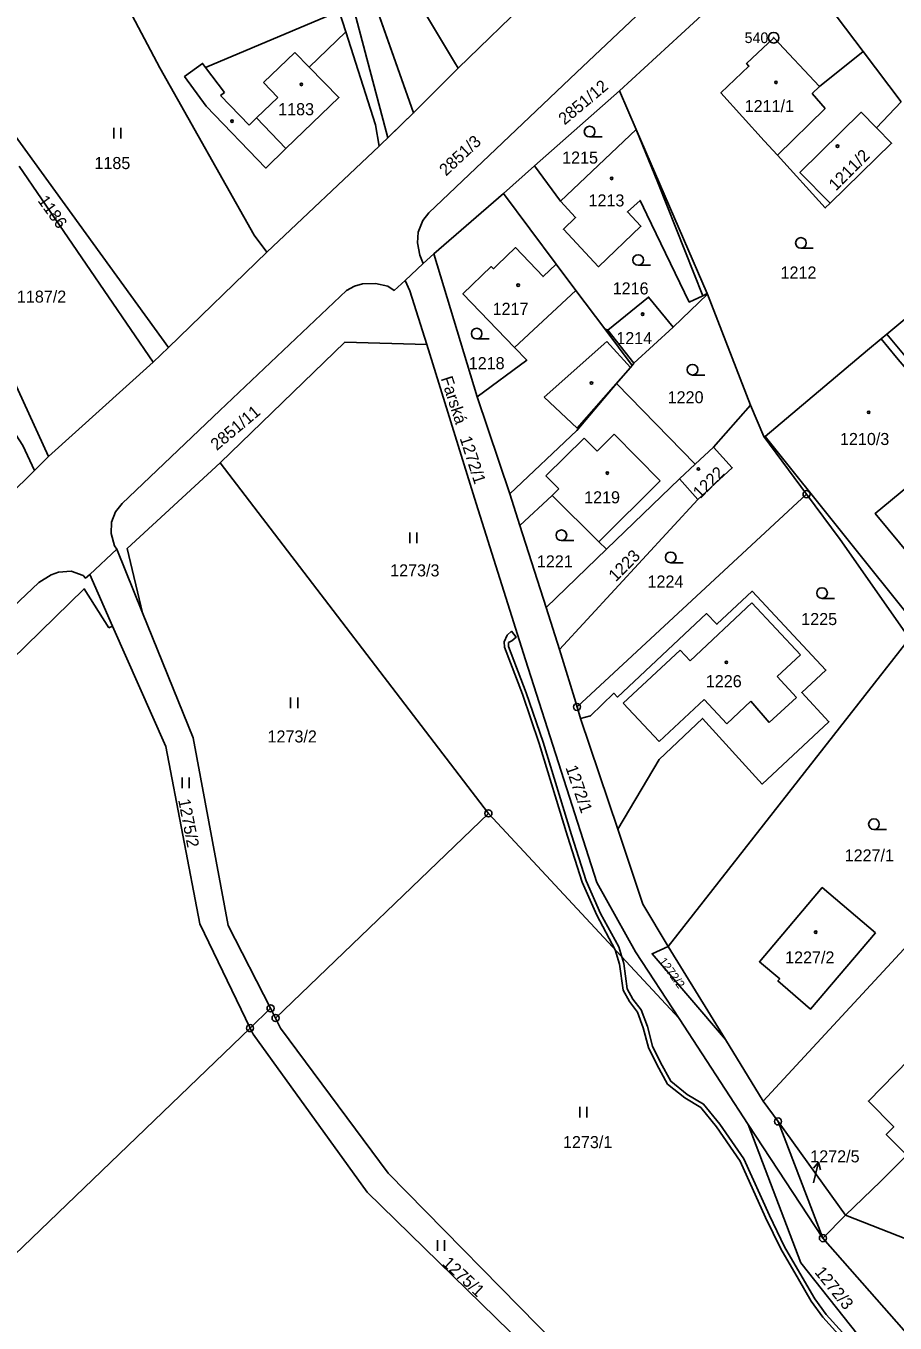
# Model space of a CAD drawing. Extents: x -562167 to -556918, y -1077891 to -1070763.
# Drawn here: x -559528.9 to -559406.4, y -1075093.3 to -1074910.5 of the extents above; entities that cross this region are included whole.
import ezdxf

# ---------------------------------------------------------------- set-up
doc = ezdxf.new("R2010")
doc.units = 0
for name, color, linetype in [('Hranice parcel', 7, 'Continuous'), ('Parcelní čísla', 7, 'Continuous'), ('Pop  PČ popisy', 7, 'Continuous'), ('Vnitřní kresba', 7, 'Continuous'), ('Věcná břemena k části', 7, 'Continuous'), ('Značky bodu BP', 7, 'Continuous'), ('Značky budov', 7, 'Continuous'), ('Značky kultur', 7, 'Continuous')]:
    doc.layers.add(name, color=color, linetype=linetype)

msp = doc.modelspace()

# ---------------------------------------------------------------- linework, layer by layer
at = {"layer": 'Hranice parcel'}
for p, q in [((-559488.69, -1074881.94), (-559474.28, -1074922.74)), ((-559467.99, -1074916.46), (-559444.96, -1074894.08)), ((-559484.76, -1074908.41), (-559483.84, -1074911.31)), ((-559540.02, -1074912.81), (-559508.84, -1074955.79)), ((-559405.54, -1074921.2), (-559410.88, -1074914.09)), ((-559474.28, -1074922.74), (-559467.99, -1074916.46)), ((-559445.25, -1074919.62), (-559457.21, -1074930.2)), ((-559445.25, -1074919.62), (-559442.89, -1074925.07)), ((-559409.02, -1074924.83), (-559405.54, -1074921.2)), ((-559479.11, -1074927.43), (-559474.28, -1074922.74)), ((-559442.89, -1074925.07), (-559453.56, -1074935.19)), ((-559442.89, -1074925.07), (-559432.88, -1074948.22)), ((-559494.98, -1074942.38), (-559479.11, -1074927.43)), ((-559529.9, -1074930.24), (-559510.99, -1074957.88)), ((-559457.21, -1074930.2), (-559461.61, -1074934.09)), ((-559457.21, -1074930.2), (-559453.56, -1074935.19)), ((-559461.61, -1074934.09), (-559471.41, -1074942.59)), ((-559461.61, -1074934.09), (-559454.16, -1074944.07)), ((-559407.55, -1074953.93), (-559391.92, -1074940.88)), ((-559508.84, -1074955.79), (-559494.98, -1074942.38)), ((-559471.41, -1074942.59), (-559472.91, -1074943.98)), ((-559471.41, -1074942.59), (-559465.3, -1074962.78)), ((-559472.91, -1074943.98), (-559475.48, -1074946.35)), ((-559437.69, -1074952.95), (-559432.84, -1074948.3)), ((-559432.88, -1074948.22), (-559432.84, -1074948.3)), ((-559432.84, -1074948.3), (-559426.75, -1074963.96)), ((-559447.33, -1074953.17), (-559443.47, -1074958.33)), ((-559408.34, -1074954.59), (-559407.55, -1074953.93)), ((-559510.99, -1074957.88), (-559508.84, -1074955.79)), ((-559525.74, -1074971.2), (-559510.99, -1074957.88)), ((-559434.58, -1074972.26), (-559445.65, -1074960.9)), ((-559465.3, -1074962.78), (-559460.71, -1074976.44)), ((-559431.99, -1074969.85), (-559426.75, -1074963.96)), ((-559426.75, -1074963.96), (-559424.89, -1074968.34)), ((-559418.86, -1074976.49), (-559424.89, -1074968.34)), ((-559424.89, -1074968.34), (-559424.7, -1074968.38)), ((-559434.58, -1074972.26), (-559431.99, -1074969.85)), ((-559527.73, -1074973.16), (-559525.74, -1074971.2)), ((-559501.54, -1074972.07), (-559514.66, -1074984.13)), ((-559501.54, -1074972.07), (-559463.72, -1075021.48)), ((-559436.79, -1074974.32), (-559434.58, -1074972.26)), ((-559531.39, -1074976.78), (-559527.73, -1074973.16)), ((-559447.08, -1074984.25), (-559436.79, -1074974.32)), ((-559436.79, -1074974.32), (-559434.21, -1074977.26)), ((-559460.71, -1074976.44), (-559459.28, -1074980.9)), ((-559453.69, -1074998.4), (-559434.21, -1074977.26)), ((-559451.23, -1075006.48), (-559418.86, -1074976.49)), ((-559459.28, -1074980.9), (-559455.59, -1074992.45)), ((-559516.11, -1074984.26), (-559519.95, -1074987.79)), ((-559516.11, -1074984.26), (-559516.43, -1074983.76)), ((-559512.5, -1074993.2), (-559516.11, -1074984.26)), ((-559514.66, -1074984.13), (-559512.5, -1074993.2)), ((-559455.59, -1074992.45), (-559447.08, -1074984.25)), ((-559519.95, -1074987.79), (-559516.71, -1074995.09)), ((-559455.59, -1074992.45), (-559453.69, -1074998.4)), ((-559512.5, -1074993.2), (-559505.38, -1075010.84)), ((-559516.71, -1074995.09), (-559517.26, -1074995.33)), ((-559516.71, -1074995.09), (-559509.2, -1075012.04)), ((-559438.36, -1075040.24), (-559404.35, -1074996.81)), ((-559453.69, -1074998.4), (-559451.23, -1075006.48)), ((-559450.72, -1075008.12), (-559451.23, -1075006.48)), ((-559445.48, -1075023.71), (-559450.72, -1075008.12)), ((-559424.96, -1075062.04), (-559385.37, -1075019.23)), ((-559493.74, -1075050.33), (-559463.72, -1075021.48)), ((-559436.84, -1075050.41), (-559463.72, -1075021.48)), ((-559438.36, -1075040.24), (-559430.3, -1075053.35)), ((-559442.99, -1075040.99), (-559436.84, -1075050.41)), ((-559494.44, -1075048.96), (-559497.34, -1075051.75)), ((-559494.44, -1075048.96), (-559493.74, -1075050.33)), ((-559427.1, -1075065.33), (-559436.84, -1075050.41)), ((-559546.08, -1075098.64), (-559497.34, -1075051.75)), ((-559430.3, -1075053.35), (-559424.96, -1075062.04)), ((-559422.89, -1075064.91), (-559424.96, -1075062.04)), ((-559427.1, -1075065.33), (-559416.56, -1075081.36)), ((-559416.56, -1075081.36), (-559422.89, -1075064.91)), ((-559422.89, -1075064.91), (-559413.35, -1075078.13)), ((-559413.35, -1075078.13), (-559416.56, -1075081.36)), ((-559413.35, -1075078.13), (-559401.85, -1075082.65)), ((-559416.56, -1075081.36), (-559401.96, -1075097.93))]:
    msp.add_line(p, q, dxfattribs=at)
for points in [[(-559488.69, -1074881.94), (-559468.51, -1074915.6), (-559467.99, -1074916.46)], [(-559472.91, -1074943.98), (-559473.4, -1074942.79), (-559473.71, -1074941.07), (-559473.61, -1074939.54), (-559472.96, -1074937.92), (-559472.15, -1074936.82), (-559451.29, -1074917.06), (-559431.97, -1074898.75), (-559430.06, -1074897.32), (-559428.21, -1074896.56), (-559426.17, -1074896.29), (-559424.52, -1074896.49), (-559422.82, -1074897.17), (-559422.23, -1074897.6)], [(-559423.75, -1074899.22), (-559426.1, -1074902.01), (-559445.25, -1074919.62)], [(-559410.88, -1074914.09), (-559419.38, -1074902.79), (-559421.58, -1074900.68), (-559423.75, -1074899.22)], [(-559518.72, -1074900), (-559510.07, -1074916.37), (-559496.74, -1074939.96), (-559494.98, -1074942.38)], [(-559553.2, -1074902.29), (-559549.38, -1074910.78), (-559536.37, -1074948.06), (-559525.74, -1074971.2)], [(-559484.76, -1074908.41), (-559503.61, -1074916.32), (-559504.02, -1074915.76), (-559506.56, -1074917.63), (-559503.53, -1074921.79), (-559495.13, -1074930.51), (-559492.28, -1074927.77), (-559484.8, -1074920.56), (-559489, -1074916.29), (-559483.84, -1074911.31)], [(-559483.84, -1074911.31), (-559479.67, -1074924.44), (-559479.11, -1074927.43)], [(-559410.88, -1074914.09), (-559417.06, -1074919.03), (-559423.5, -1074912.15), (-559427.32, -1074915.8), (-559426.98, -1074916.16), (-559430.93, -1074919.93), (-559424.82, -1074926.66), (-559422.96, -1074928.71), (-559416.22, -1074936.14), (-559415.52, -1074935.49)], [(-559415.52, -1074935.49), (-559419.8, -1074931.14), (-559411.17, -1074922.65), (-559409.02, -1074924.83)], [(-559415.52, -1074935.49), (-559406.88, -1074927.01), (-559409.02, -1074924.83)], [(-559453.56, -1074935.19), (-559451.43, -1074937.48), (-559453.16, -1074939.15), (-559448.19, -1074944.44), (-559442.22, -1074938.73), (-559444.12, -1074936.71), (-559442.33, -1074935.07), (-559441.37, -1074937.05), (-559435.41, -1074949.4), (-559433.5, -1074948.51), (-559432.88, -1074948.22)], [(-559454.16, -1074944.07), (-559456.01, -1074945.82), (-559459.91, -1074941.73), (-559462.51, -1074944.22), (-559463.03, -1074944.72), (-559463.33, -1074944.41), (-559467.33, -1074948.24), (-559460.04, -1074955.83), (-559458.32, -1074957.62), (-559465.3, -1074962.78)], [(-559454.16, -1074944.07), (-559451.4, -1074947.78), (-559447.33, -1074953.17)], [(-559516.43, -1074983.76), (-559516.92, -1074982.05), (-559516.88, -1074980.44), (-559516.29, -1074979), (-559515.38, -1074977.78), (-559501.6, -1074964.71), (-559483.75, -1074947.76), (-559482.61, -1074947.16), (-559481.47, -1074946.84), (-559479.65, -1074946.77), (-559477.92, -1074947.19), (-559477, -1074947.77), (-559475.48, -1074946.35)], [(-559475.48, -1074946.35), (-559474.79, -1074947.82), (-559472.43, -1074955.41)], [(-559437.69, -1074952.95), (-559441.14, -1074948.71), (-559446.88, -1074953.37), (-559447.33, -1074953.17)], [(-559542.22, -1074949.87), (-559529.36, -1074969.64), (-559527.73, -1074973.16)], [(-559443.47, -1074958.33), (-559443.21, -1074958.02), (-559437.69, -1074952.95)], [(-559381.47, -1074955.21), (-559388.06, -1074960.55), (-559389.11, -1074960.11), (-559396.99, -1074966.6), (-559407.55, -1074953.93)], [(-559472.43, -1074955.41), (-559483.95, -1074955.05), (-559501.54, -1074972.07)], [(-559472.43, -1074955.41), (-559465.46, -1074977.8), (-559458.48, -1074999.85), (-559448.44, -1075031.21), (-559442.99, -1075040.99)], [(-559424.7, -1074968.38), (-559410.27, -1074956.21), (-559408.34, -1074954.59)], [(-559408.34, -1074954.59), (-559406.16, -1074957.2), (-559396.46, -1074968.71), (-559409.19, -1074979.23), (-559398.64, -1074991.92), (-559402.99, -1074995.48), (-559424.7, -1074968.38)], [(-559445.65, -1074960.9), (-559443.71, -1074958.61), (-559443.47, -1074958.33)], [(-559460.71, -1074976.44), (-559451.26, -1074967.51), (-559445.65, -1074960.9)], [(-559434.21, -1074977.26), (-559429.35, -1074972.76), (-559431.99, -1074969.85)], [(-559459.28, -1074980.9), (-559454.72, -1074976.68), (-559448.15, -1074983.2), (-559447.08, -1074984.25)], [(-559404.35, -1074996.81), (-559414.14, -1074982.87), (-559418.86, -1074976.49)], [(-559653.16, -1075114.02), (-559653.45, -1075113.34), (-559653.7, -1075111.35), (-559653.25, -1075109.42), (-559652.57, -1075107.89), (-559651.74, -1075106.79), (-559625.07, -1075081.56), (-559606.62, -1075064.13), (-559584.4, -1075043.13), (-559565.34, -1075025.12), (-559541.67, -1075002.72), (-559527.12, -1074988.93), (-559525.4, -1074987.87), (-559524.36, -1074987.46), (-559522.55, -1074987.36), (-559520.89, -1074987.96)], [(-559520.89, -1074987.96), (-559520.52, -1074988.34), (-559519.95, -1074987.79)], [(-559517.26, -1074995.33), (-559520.74, -1074989.82), (-559543.36, -1075011.88), (-559581.49, -1075047.59), (-559580.63, -1075048.68)], [(-559450.72, -1075008.12), (-559449.31, -1075007.73), (-559446.06, -1075004.56), (-559445.52, -1075005.1), (-559432.96, -1074993.33), (-559431.51, -1074994.83), (-559426.51, -1074990.18), (-559416.14, -1075001.29), (-559419.54, -1075004.46), (-559415.72, -1075008.56), (-559425.14, -1075017.36), (-559433.56, -1075008.09), (-559439.66, -1075013.91), (-559445.48, -1075023.71)], [(-559505.38, -1075010.84), (-559500.42, -1075037.27), (-559494.44, -1075048.96)], [(-559509.2, -1075012.04), (-559504.42, -1075037.04), (-559497.34, -1075051.75)], [(-559438.36, -1075040.24), (-559441.93, -1075034.3), (-559445.48, -1075023.71)], [(-559409.15, -1075038.34), (-559418.3, -1075049.08), (-559422.9, -1075045.1), (-559422.65, -1075044.81), (-559425.52, -1075042.4), (-559416.64, -1075031.95), (-559409.15, -1075038.34)], [(-559430.3, -1075053.35), (-559440.64, -1075041.26), (-559438.36, -1075040.24)], [(-559410.68, -1075096.15), (-559442.63, -1075108.93), (-559454.11, -1075096.34), (-559477.85, -1075072.19), (-559493.02, -1075051.74), (-559493.74, -1075050.33)], [(-559497.34, -1075051.75), (-559496.92, -1075052.62), (-559480.8, -1075074.89), (-559456.68, -1075098.45)], [(-559386.65, -1075064.43), (-559387.4, -1075063.66), (-559385.36, -1075061.57), (-559390.31, -1075056.78), (-559394.94, -1075061.52), (-559395.99, -1075060.91), (-559396.39, -1075060.51), (-559402.55, -1075054.31), (-559410.13, -1075062.05), (-559406.57, -1075065.67), (-559407.63, -1075066.74), (-559404.71, -1075069.65), (-559408.44, -1075073.39), (-559413.35, -1075078.13)], [(-559410.68, -1075096.15), (-559419.69, -1075084.83), (-559427.1, -1075065.33)]]:
    msp.add_lwpolyline(points, dxfattribs=at)
at = {"layer": 'Pop  PČ popisy'}
for p, q in [((-559417.89, -1075073.56), (-559417.16, -1075070.65)), ((-559417.16, -1075070.65), (-559417.89, -1075071.5)), ((-559417.16, -1075070.65), (-559416.92, -1075071.74))]:
    msp.add_line(p, q, dxfattribs=at)
at = {"layer": 'Vnitřní kresba'}
for p, q in [((-559495.46, -1074918.47), (-559491.02, -1074914.23)), ((-559491.02, -1074914.23), (-559489, -1074916.29)), ((-559503.61, -1074916.32), (-559500.96, -1074919.89)), ((-559495.46, -1074918.47), (-559493.44, -1074920.57)), ((-559418.07, -1074920.02), (-559417.06, -1074919.03)), ((-559500.96, -1074919.89), (-559501.5, -1074920.29)), ((-559501.5, -1074920.29), (-559497.47, -1074924.45)), ((-559496.44, -1074923.46), (-559493.44, -1074920.57)), ((-559418.07, -1074920.02), (-559416.26, -1074922.1)), ((-559422.96, -1074928.71), (-559416.26, -1074922.1)), ((-559497.47, -1074924.45), (-559496.44, -1074923.46)), ((-559496.44, -1074923.46), (-559492.28, -1074927.77)), ((-559460.04, -1074955.83), (-559451.4, -1074947.78)), ((-559446.88, -1074953.37), (-559443.21, -1074958.02)), ((-559455.88, -1074962.8), (-559447.05, -1074954.95)), ((-559447.05, -1074954.95), (-559443.71, -1074958.61)), ((-559451.19, -1074967.2), (-559443.71, -1074958.61)), ((-559455.88, -1074962.8), (-559451.19, -1074967.2)), ((-559455.62, -1074973.9), (-559450.2, -1074968.61)), ((-559450.2, -1074968.61), (-559448.4, -1074970.41)), ((-559448.4, -1074970.41), (-559446, -1074968.02)), ((-559446, -1074968.02), (-559439.52, -1074974.59)), ((-559455.62, -1074973.9), (-559453.78, -1074975.75)), ((-559448.15, -1074983.2), (-559439.52, -1074974.59)), ((-559454.72, -1074976.68), (-559453.78, -1074975.75)), ((-559435.26, -1074999.96), (-559426.57, -1074991.81)), ((-559426.57, -1074991.81), (-559419.73, -1074999.15)), ((-559444.72, -1075005.97), (-559436.67, -1074998.46)), ((-559436.67, -1074998.46), (-559435.26, -1074999.96)), ((-559419.73, -1074999.15), (-559423, -1075002.2)), ((-559423, -1075002.2), (-559420.27, -1075005.14)), ((-559433.31, -1075005.45), (-559439.63, -1075011.37)), ((-559430.12, -1075008.86), (-559433.31, -1075005.45)), ((-559426.71, -1075005.68), (-559430.12, -1075008.86)), ((-559424.13, -1075008.66), (-559426.71, -1075005.68)), ((-559420.27, -1075005.14), (-559424.13, -1075008.66)), ((-559439.63, -1075011.37), (-559444.72, -1075005.97))]:
    msp.add_line(p, q, dxfattribs=at)
msp.add_lwpolyline([(-559442.89, -1074925.07), (-559439.83, -1074932.57), (-559433.5, -1074948.51)], dxfattribs=at)
at = {"layer": 'Věcná břemena k části'}
for points in [[(-559518.69, -1074847.89), (-559494.91, -1074885.68), (-559492.9, -1074884.64), (-559488.86, -1074891.75), (-559484.31, -1074902.06), (-559477.91, -1074926.26), (-559474.28, -1074922.74), (-559488.69, -1074881.94), (-559492.99, -1074874.77), (-559495.19, -1074871.65), (-559512.19, -1074843.98), (-559515.03, -1074845.69)], [(-559449.93, -1075030.97), (-559452, -1075024.52), (-559456.02, -1075011.44), (-559458.38, -1075004.5), (-559460.87, -1074997.94), (-559460.9, -1074997.42), (-559460.41, -1074997.15), (-559459.8, -1074996.63), (-559460.49, -1074995.82), (-559461.1, -1074996.34), (-559461.5, -1074997.28), (-559461.47, -1074998.06), (-559458.94, -1075004.7), (-559456.58, -1075011.62), (-559452.58, -1075024.7), (-559450.49, -1075031.19), (-559448.44, -1075035.84), (-559445.86, -1075040.7), (-559444.93, -1075041.71), (-559445.35, -1075040.3), (-559447.9, -1075035.58)]]:
    msp.add_lwpolyline(points, close=True, dxfattribs=at)
msp.add_lwpolyline([(-559411.95, -1075096.66), (-559416.1, -1075092.13), (-559417.7, -1075089.93), (-559419.5, -1075086.86), (-559421.97, -1075082.6), (-559424.11, -1075078.18), (-559427.69, -1075070.2), (-559431.07, -1075065.3), (-559433.38, -1075062.47), (-559435.7, -1075061.1), (-559437.99, -1075059.25), (-559439.45, -1075056.6), (-559440.58, -1075054.3), (-559441.3, -1075051.53), (-559442.19, -1075049.2), (-559443.34, -1075047.69), (-559444.14, -1075046.21), (-559444.65, -1075042.63), (-559444.93, -1075041.71), (-559445.86, -1075040.7), (-559445.23, -1075042.75), (-559444.72, -1075046.41), (-559443.84, -1075048.01), (-559442.72, -1075049.5), (-559441.88, -1075051.71), (-559441.14, -1075054.51), (-559439.99, -1075056.88), (-559438.45, -1075059.65), (-559436.04, -1075061.6), (-559433.78, -1075062.93), (-559431.55, -1075065.66), (-559428.21, -1075070.5), (-559424.65, -1075078.44), (-559422.51, -1075082.88), (-559420.02, -1075087.16), (-559418.2, -1075090.25), (-559416.56, -1075092.51), (-559412.55, -1075096.9)], dxfattribs=at)
at = {"layer": 'Značky bodu BP'}
for centre, radius in [((-559423.5, -1074912.15), 0.75), ((-559423.5, -1074912.15), 0.03), ((-559418.86, -1074976.49), 0.5), ((-559418.86, -1074976.49), 0.0303), ((-559451.23, -1075006.48), 0.5), ((-559451.23, -1075006.48), 0.0303), ((-559463.72, -1075021.48), 0.5), ((-559463.72, -1075021.48), 0.0303), ((-559494.44, -1075048.96), 0.5), ((-559494.44, -1075048.96), 0.0303), ((-559497.34, -1075051.75), 0.5), ((-559493.74, -1075050.33), 0.5), ((-559493.74, -1075050.33), 0.0303), ((-559497.34, -1075051.75), 0.0303), ((-559422.89, -1075064.91), 0.5), ((-559422.89, -1075064.91), 0.0303), ((-559416.56, -1075081.36), 0.5), ((-559416.56, -1075081.36), 0.0303)]:
    msp.add_circle(centre, radius, dxfattribs=at)
at = {"layer": 'Značky budov'}
for centre in [(-559490.1, -1074918.73), (-559423.18, -1074918.45), (-559499.87, -1074923.91), (-559414.5, -1074927.43), (-559446.34, -1074931.98), (-559459.53, -1074947.03), (-559441.98, -1074951.11), (-559449.19, -1074960.82), (-559410.1, -1074964.94), (-559434.11, -1074972.93), (-559446.96, -1074973.52), (-559430.17, -1075000.18), (-559417.57, -1075038.23)]:
    msp.add_circle(centre, 0.175, dxfattribs=at)
at = {"layer": 'Značky kultur'}
for p, q in [((-559516.56, -1074926.34), (-559516.56, -1074924.84)), ((-559515.56, -1074926.34), (-559515.56, -1074924.84)), ((-559449.45, -1074926.13), (-559447.7, -1074926.13)), ((-559419.66, -1074941.83), (-559417.91, -1074941.83)), ((-559442.6, -1074944.23), (-559440.85, -1074944.23)), ((-559465.38, -1074954.61), (-559463.63, -1074954.61)), ((-559434.95, -1074959.69), (-559433.2, -1074959.69)), ((-559474.82, -1074983.38), (-559474.82, -1074981.88)), ((-559473.82, -1074983.38), (-559473.82, -1074981.88)), ((-559453.43, -1074983.03), (-559451.68, -1074983.03)), ((-559438.02, -1074986.15), (-559436.27, -1074986.15)), ((-559416.68, -1074991.18), (-559414.93, -1074991.18)), ((-559491.62, -1075006.67), (-559491.62, -1075005.17)), ((-559490.62, -1075006.67), (-559490.62, -1075005.17)), ((-559506.91, -1075017.94), (-559506.91, -1075016.44)), ((-559505.91, -1075017.94), (-559505.91, -1075016.44)), ((-559409.36, -1075023.76), (-559407.61, -1075023.76)), ((-559450.83, -1075064.35), (-559450.83, -1075062.85)), ((-559449.83, -1075064.35), (-559449.83, -1075062.85)), ((-559470.91, -1075083.15), (-559470.91, -1075081.65)), ((-559469.91, -1075083.15), (-559469.91, -1075081.65))]:
    msp.add_line(p, q, dxfattribs=at)
for centre in [(-559449.45, -1074925.38), (-559419.66, -1074941.08), (-559442.6, -1074943.48), (-559465.38, -1074953.86), (-559434.95, -1074958.94), (-559453.43, -1074982.28), (-559438.02, -1074985.4), (-559416.68, -1074990.43), (-559409.36, -1075023.01)]:
    msp.add_circle(centre, 0.75, dxfattribs=at)

# ---------------------------------------------------------------- texts
at = {"layer": 'Parcelní čísla'}
for s, height, rotation, p in [('2851/12', 1.7, 40, (-559452.98, -1074924.52)), ('2851/3', 1.7, 43, (-559469.7, -1074931.72)), ('1211/2', 1.7, 45, (-559414.72, -1074933.83)), ('1186', 1.7, 306, (-559527.35, -1074935.13)), ('2851/11', 1.7, 40, (-559502.02, -1074970.41)), ('1272/1', 1.7, 288, (-559467.8, -1074968.6)), ('1222', 1.7, 45, (-559433.87, -1074977.2)), ('1223', 1.7, 45, (-559445.77, -1074988.92)), ('1272/1', 1.7, 289, (-559452.88, -1075015.02)), ('1275/2', 1.7, 281, (-559507.48, -1075019.59)), ('1272/2', 1.19, 306, (-559439.76, -1075042.34)), ('1275/1', 1.7, 317, (-559470.34, -1075085.04)), ('1272/3', 1.7, 309, (-559417.81, -1075086.2))]:
    msp.add_text(s, height=height, rotation=rotation, dxfattribs=at).set_placement(p)
for s, p in [('1183', (-559493.37, -1074923.07)), ('1211/1', (-559427.59, -1074922.63)), ('1215', (-559453.33, -1074929.89)), ('1185', (-559519.28, -1074930.66)), ('1213', (-559449.61, -1074935.93)), ('1212', (-559422.53, -1074946.09)), ('1216', (-559446.2, -1074948.33)), ('1187/2', (-559530.21, -1074949.49)), ('1217', (-559463.13, -1074951.21)), ('1214', (-559445.69, -1074955.34)), ('1218', (-559466.5, -1074958.87)), ('1220', (-559438.45, -1074963.68)), ('1210/3', (-559414.15, -1074969.56)), ('1219', (-559450.23, -1074977.78)), ('1221', (-559456.89, -1074986.81)), ('1273/3', (-559477.58, -1074988.08)), ('1224', (-559441.29, -1074989.65)), ('1225', (-559419.61, -1074994.94)), ('1226', (-559433.07, -1075003.7)), ('1273/2', (-559494.87, -1075011.49)), ('1227/1', (-559413.49, -1075028.26)), ('1227/2', (-559421.89, -1075042.64)), ('1273/1', (-559453.21, -1075068.67)), ('1272/5', (-559418.34, -1075070.68))]:
    msp.add_text(s, height=1.7, dxfattribs=at).set_placement(p)
at = {"layer": 'Pop  PČ popisy'}
msp.add_text('Farská', height=1.7, rotation=288, dxfattribs=at).set_placement((-559470.46, -1074960.17))
at = {"layer": 'Značky bodu BP'}
msp.add_text('540', height=1.5, dxfattribs=at).set_placement((-559427.6, -1074912.9))

doc.saveas('drawing.dxf')
